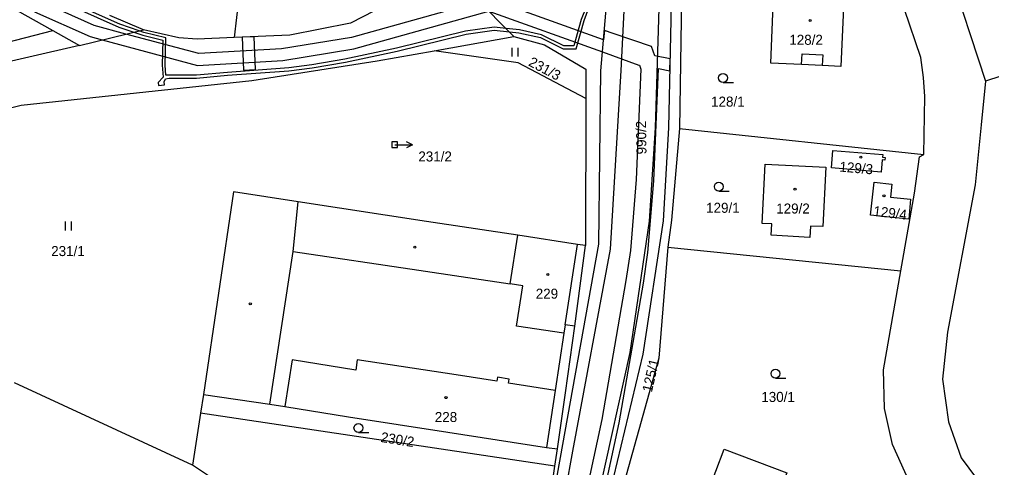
# Model space of a CAD drawing. Extents: x -757266 to -753360, y -1162585 to -1157740.
# Drawn here: x -755099.6 to -754934.7, y -1161640.9 to -1161564.9 of the extents above; entities that cross this region are included whole.
import ezdxf

# ---------------------------------------------------------------- set-up
doc = ezdxf.new("R2010")
doc.units = 0
for name, color, linetype in [('Hranice parcel', 7, 'Continuous'), ('Parcelní čísla', 7, 'Continuous'), ('Pop  PČ popisy', 7, 'Continuous'), ('Vnitřní kresba', 7, 'Continuous'), ('Věcná břemena k části', 7, 'Continuous'), ('Značky budov', 7, 'Continuous'), ('Značky kultur', 7, 'Continuous')]:
    doc.layers.add(name, color=color, linetype=linetype)

msp = doc.modelspace()

# ---------------------------------------------------------------- linework, layer by layer
at = {"layer": 'Hranice parcel'}
for p, q in [((-755060.49, -1161544.58), (-755063.15, -1161567.94)), ((-754987.22, -1161554.45), (-754987.63, -1161583.39)), ((-755025.87, -1161557.56), (-755015.72, -1161567.75)), ((-755078.56, -1161566.62), (-755084.28, -1161564.18)), ((-755121.11, -1161573.79), (-755093.91, -1161566.76)), ((-755093.91, -1161566.76), (-755089.41, -1161569.29)), ((-755089.41, -1161569.29), (-755078.56, -1161566.62)), ((-755029.27, -1161570.19), (-755015.72, -1161567.75)), ((-755003.56, -1161578.31), (-755003.62, -1161603.22)), ((-754987.63, -1161583.39), (-754946.21, -1161587.78)), ((-755005.39, -1161616.93), (-755003.62, -1161603.22)), ((-754989.65, -1161603.54), (-754950.1, -1161607.53)), ((-755070.22, -1161640.54), (-755100.42, -1161626.56)), ((-755068.37, -1161628.51), (-755068.87, -1161631.68)), ((-755068.87, -1161631.68), (-755070.22, -1161640.54)), ((-755008.79, -1161640.7), (-755068.87, -1161631.68)), ((-755008.79, -1161640.7), (-755008.36, -1161637.74)), ((-755011.84, -1161661.54), (-755008.79, -1161640.7))]:
    msp.add_line(p, q, dxfattribs=at)
for points in [[(-755011.84, -1161661.54), (-755001.36, -1161603.02), (-755000.98, -1161573.61), (-754997.21, -1161529.81), (-754991.11, -1161510.78), (-754981.22, -1161497.2)], [(-754952.1, -1161527.52), (-754948.96, -1161536.55), (-754948.56, -1161536.4), (-754935.78, -1161575.33)], [(-755166.62, -1161530.34), (-755124.15, -1161549.78), (-755093.91, -1161566.76)], [(-754985.21, -1161531.09), (-754988.46, -1161546.28), (-754988.9, -1161554.44), (-754989.51, -1161583.26), (-754990.4, -1161599.06), (-754993.86, -1161621.68), (-755000.1, -1161647.67), (-755004.34, -1161674.23)], [(-754946.21, -1161587.78), (-754946.04, -1161577.97), (-754946.28, -1161574.75), (-754946.74, -1161571.31), (-754952.29, -1161555.01)], [(-754972.15, -1161572.29), (-754971.72, -1161560.97), (-754959.77, -1161561.6), (-754960.3, -1161572.85), (-754963.45, -1161572.7), (-754966.94, -1161572.54), (-754972.15, -1161572.29)], [(-755037.4, -1161562.42), (-755043.42, -1161565.5), (-755053.76, -1161567.54), (-755063.15, -1161567.94)], [(-755063.15, -1161567.94), (-755069.46, -1161568.21), (-755072.54, -1161567.97), (-755078.56, -1161566.62)], [(-755015.72, -1161567.75), (-755010.55, -1161569.17), (-755003.55, -1161573.3), (-755003.56, -1161578.31)], [(-755089.41, -1161569.29), (-755115.24, -1161575.25), (-755140.56, -1161584.36), (-755159.03, -1161594.51), (-755169.79, -1161602.28), (-755201.96, -1161635.61), (-755215.93, -1161648.26)], [(-755153.99, -1161598.86), (-755145.75, -1161593.44), (-755119.41, -1161584.47), (-755099.27, -1161579.41), (-755060.17, -1161575.24), (-755038.92, -1161571.92), (-755029.27, -1161570.19)], [(-755003.56, -1161578.31), (-755014.99, -1161572.25), (-755029.27, -1161570.19)], [(-754935.78, -1161575.33), (-754936.51, -1161582.74), (-754937.52, -1161592.92), (-754942.18, -1161617.94), (-754943.06, -1161625.93), (-754942.03, -1161633.15), (-754939.91, -1161639.29), (-754934.67, -1161646.27), (-754913.71, -1161667.99)], [(-754904.45, -1161575.69), (-754929.99, -1161584.11), (-754933.16, -1161574.51), (-754935.78, -1161575.33)], [(-754987.63, -1161583.39), (-754989.03, -1161598.93), (-754989.65, -1161603.54)], [(-755036.45, -1161586.62), (-755035.45, -1161586.62), (-755035.45, -1161585.62), (-755036.45, -1161585.62), (-755036.45, -1161586.62)], [(-754952.81, -1161588.75), (-754953.28, -1161588.7), (-754953.45, -1161590.79), (-754961.89, -1161590.07), (-754961.65, -1161587.1), (-754953.2, -1161587.8), (-754953.24, -1161588.23), (-754952.76, -1161588.28), (-754952.81, -1161588.75)], [(-754950.1, -1161607.53), (-754947.79, -1161594.33), (-754946.94, -1161588.17), (-754946.21, -1161587.78)], [(-754962.82, -1161589.97), (-754963.33, -1161600.03), (-754965.45, -1161599.93), (-754965.56, -1161601.86), (-754972.11, -1161601.5), (-754972, -1161599.58), (-754973.64, -1161599.51), (-754973.14, -1161589.44), (-754962.82, -1161589.97)], [(-754948.76, -1161598.78), (-754955.26, -1161598.08), (-754954.64, -1161592.49), (-754951.64, -1161592.82), (-754951.89, -1161595.01), (-754948.49, -1161595.35), (-754948.76, -1161598.78)], [(-755015.08, -1161601.51), (-755030.54, -1161599.15), (-755052.33, -1161595.81), (-755063.31, -1161594.13), (-755068.37, -1161628.51)], [(-755005.39, -1161616.93), (-755007.04, -1161616.71), (-755007.25, -1161618.09), (-755015.28, -1161616.92), (-755014.22, -1161610.06), (-755016.35, -1161609.74), (-755015.08, -1161601.51)], [(-755003.62, -1161603.22), (-755004.94, -1161603.06), (-755015.08, -1161601.51)], [(-754989.65, -1161603.54), (-754991.17, -1161622.37), (-754998.32, -1161648.08), (-754998.34, -1161648.24)], [(-754948.65, -1161643.42), (-754951.53, -1161636.99), (-754952.89, -1161630.91), (-754953.05, -1161624.36), (-754950.1, -1161607.53)], [(-755008.36, -1161637.74), (-755006.97, -1161628.21), (-755005.39, -1161616.93)], [(-755068.37, -1161628.51), (-755057.14, -1161630.14), (-755054.59, -1161630.55), (-755043.76, -1161632.3), (-755026.95, -1161634.93), (-755010.23, -1161637.5), (-755008.36, -1161637.74)], [(-754971.6, -1161646.23), (-754971.55, -1161646.08), (-754972.05, -1161645.9), (-754973.05, -1161648.56), (-754971.24, -1161649.24), (-754971.2, -1161649.11), (-754970.76, -1161649.28), (-754972.37, -1161653.58), (-754984.31, -1161648.99), (-754980.1, -1161637.78), (-754969.43, -1161641.79), (-754971.23, -1161646.37), (-754971.6, -1161646.23)], [(-755039.05, -1161655.44), (-755038.79, -1161654.94), (-755065.47, -1161643.66), (-755070.22, -1161640.54)]]:
    msp.add_lwpolyline(points, dxfattribs=at)
at = {"layer": 'Pop  PČ popisy'}
for p, q in [((-755035.94, -1161586.15), (-755035.95, -1161586.15)), ((-755035.94, -1161586.15), (-755032.939, -1161586.15)), ((-755032.939, -1161586.15), (-755033.94, -1161585.649)), ((-755032.939, -1161586.15), (-755033.94, -1161586.651))]:
    msp.add_line(p, q, dxfattribs=at)
at = {"layer": 'Vnitřní kresba'}
for p, q in [((-754996.61, -1161554.03), (-754997.6, -1161573.54)), ((-754991.73, -1161583.25), (-754990.84, -1161554.39)), ((-754966.94, -1161572.54), (-754966.86, -1161570.71)), ((-754966.86, -1161570.71), (-754963.36, -1161570.88)), ((-754963.36, -1161570.88), (-754963.45, -1161572.7)), ((-754997.6, -1161573.54), (-754999.44, -1161603.85)), ((-754992.74, -1161599.08), (-754991.73, -1161583.25)), ((-755053.19, -1161604.26), (-755052.33, -1161595.81)), ((-754996.03, -1161621.38), (-754992.74, -1161599.08)), ((-755007.04, -1161616.71), (-755004.94, -1161603.06)), ((-755057.14, -1161630.14), (-755053.19, -1161604.26)), ((-755053.19, -1161604.26), (-755031.87, -1161607.44)), ((-754999.44, -1161603.85), (-755005.82, -1161638.13)), ((-755031.87, -1161607.44), (-755016.35, -1161609.74)), ((-755007.25, -1161618.09), (-755008.75, -1161627.83)), ((-755001.62, -1161646.65), (-754996.03, -1161621.38)), ((-755053.32, -1161622.64), (-755054.59, -1161630.55)), ((-755042.53, -1161624.39), (-755053.32, -1161622.64)), ((-755042.29, -1161622.62), (-755042.53, -1161624.39)), ((-755025.51, -1161625.2), (-755042.29, -1161622.62)), ((-755018.63, -1161626.28), (-755025.51, -1161625.2)), ((-755018.52, -1161625.57), (-755018.63, -1161626.28)), ((-755016.53, -1161625.89), (-755018.52, -1161625.57)), ((-755016.65, -1161626.59), (-755016.53, -1161625.89)), ((-755008.75, -1161627.83), (-755016.65, -1161626.59)), ((-755008.75, -1161627.83), (-755010.23, -1161637.5)), ((-755005.82, -1161638.13), (-755010.17, -1161661.96))]:
    msp.add_line(p, q, dxfattribs=at)
at = {"layer": 'Věcná břemena k části'}
for points in [[(-755021.59, -1161561.86), (-755043.3, -1161567.92), (-755055.15, -1161569.86), (-755069.18, -1161570.68), (-755081.54, -1161567.35), (-755086.94, -1161565.9), (-755096.14, -1161561.79)], [(-755093.76, -1161561.22), (-755082.76, -1161566.16), (-755080.2, -1161567.02), (-755078.64, -1161567.55), (-755075.27, -1161568.38), (-755075.36, -1161572.62), (-755075.24, -1161574.67), (-755076.07, -1161575.6), (-755076.01, -1161576.1), (-755075.01, -1161575.98), (-755075.07, -1161575.48), (-755074.81, -1161574.96), (-755074.2, -1161574.85), (-755069.56, -1161574.84), (-755064.29, -1161574.35), (-755053.88, -1161573.61), (-755049.92, -1161573.1), (-755044.31, -1161572.12), (-755035.55, -1161570.24), (-755023.84, -1161567.37), (-755019.11, -1161566.68), (-755016.5, -1161566.96), (-755014.88, -1161567.14), (-755011.24, -1161567.96), (-755007.41, -1161569.86), (-755005.17, -1161569.86), (-755003.84, -1161565.06), (-755003.01, -1161562.92)], [(-755003.49, -1161562.78), (-755004.32, -1161564.9), (-755005.55, -1161569.36), (-755007.29, -1161569.36), (-755011.08, -1161567.48), (-755014.8, -1161566.64), (-755017.07, -1161566.4), (-755019.11, -1161566.18), (-755023.94, -1161566.87), (-755035.67, -1161569.76), (-755044.41, -1161571.62), (-755050, -1161572.6), (-755053.92, -1161573.11), (-755064.33, -1161573.85), (-755069.58, -1161574.34), (-755074.76, -1161574.35), (-755074.86, -1161572.62), (-755074.77, -1161568), (-755078.5, -1161567.07), (-755079.3, -1161566.8), (-755082.58, -1161565.7), (-755093.54, -1161560.76)], [(-754864.27, -1161807.82), (-754998.15, -1161689.22), (-755004.53, -1161677.18), (-755005.03, -1161676.23), (-755004.9, -1161673.44), (-755004.74, -1161670.13), (-755001.5, -1161650.13), (-754997.88, -1161633.35), (-754993.78, -1161609.65), (-754993.01, -1161604.43), (-754992.03, -1161592.24), (-754991.206, -1161573.222), (-754989.31, -1161573.57), (-754989.26, -1161571.55), (-754991.842, -1161571.073), (-754992.43, -1161569.47), (-754998.93, -1161567.26), (-755000.39, -1161566.74), (-755000.52, -1161568.32), (-755019.77, -1161561.35)], [(-755097.02, -1161563.59), (-755087.62, -1161567.79), (-755085.55, -1161568.34), (-755069.38, -1161572.7), (-755054.93, -1161571.85), (-755042.86, -1161569.88), (-755020.01, -1161563.45), (-755000.7, -1161570.39), (-754994.54, -1161572.61), (-754994.464, -1161572.624), (-754994.21, -1161573.31), (-754995.03, -1161592.06), (-754995.99, -1161604.07), (-754996.74, -1161609.17), (-755000.82, -1161632.77), (-755004.44, -1161649.57), (-755007.67, -1161669.46), (-755008.07, -1161676.89), (-755004.9, -1161682.89), (-755000.56, -1161691.1), (-754866.29, -1161810.04)]]:
    msp.add_lwpolyline(points, dxfattribs=at)
msp.add_lwpolyline([(-755059.81, -1161567.8), (-755061.81, -1161567.88), (-755061.57, -1161573.47), (-755059.57, -1161573.39)], close=True, dxfattribs=at)
at = {"layer": 'Značky budov'}
for centre in [(-754965.4868, -1161565.0692), (-754956.9168, -1161588.2392), (-754968.0668, -1161593.6692), (-754952.9768, -1161594.8092), (-755032.5468, -1161603.5192), (-755009.9768, -1161608.1492), (-755060.4368, -1161613.1292), (-755027.2468, -1161629.0492)]:
    msp.add_circle(centre, 0.175, dxfattribs=at)
at = {"layer": 'Značky kultur'}
for p, q in [((-755016.011, -1161571.17), (-755016.011, -1161569.67)), ((-755015.01, -1161571.17), (-755015.01, -1161569.67)), ((-754980.273, -1161575.55), (-754978.523, -1161575.55)), ((-754980.993, -1161594), (-754979.243, -1161594)), ((-755091.751, -1161600.69), (-755091.751, -1161599.19)), ((-755090.75, -1161600.69), (-755090.75, -1161599.19)), ((-754971.383, -1161625.73), (-754969.633, -1161625.73)), ((-755042.103, -1161634.95), (-755040.353, -1161634.95))]:
    msp.add_line(p, q, dxfattribs=at)
for centre in [(-754980.2729, -1161574.7998), (-754980.9929, -1161593.2498), (-754971.3829, -1161624.9798), (-755042.1029, -1161634.1998)]:
    msp.add_circle(centre, 0.75, dxfattribs=at)

# ---------------------------------------------------------------- texts
at = {"layer": 'Parcelní čísla'}
for s, p in [('128/2', (-754969.03, -1161569.18)), ('128/1', (-754982.3, -1161579.67)), ('231/2', (-755031.94, -1161588.978)), ('129/1', (-754983.14, -1161597.69)), ('129/2', (-754971.25, -1161597.81)), ('231/1', (-755094.2, -1161605.03)), ('229', (-755012.03, -1161612.26)), ('130/1', (-754973.78, -1161629.78)), ('228', (-755029.15, -1161633.19))]:
    msp.add_text(s, height=1.7, dxfattribs=at).set_placement(p)
for s, rotation, p in [('231/3', 332, (-755013.409, -1161572.63)), ('990/2', 91, (-754993.25, -1161587.755)), ('129/3', 355, (-754960.584, -1161590.676)), ('129/4', 353, (-754954.853, -1161598.193)), ('125/1', 77, (-754992.351, -1161628.241)), ('230/2', 351, (-755038.412, -1161636.559))]:
    msp.add_text(s, height=1.7, rotation=rotation, dxfattribs=at).set_placement(p)

doc.saveas('drawing.dxf')
